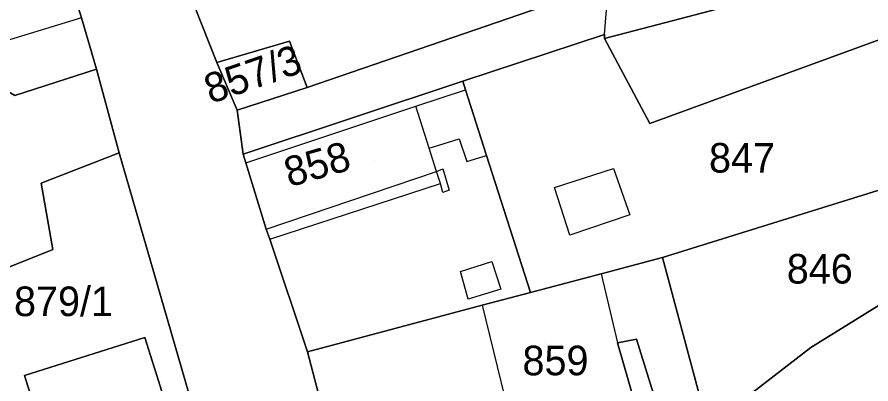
# Model space of a CAD drawing. Extents: x -263943 to -261149, y -1236934 to -1230686.
# Drawn here: x -262606 to -262548.3, y -1235250.6 to -1235225.8 of the extents above; entities that cross this region are included whole.
import ezdxf

# ---------------------------------------------------------------- set-up
doc = ezdxf.new("R2010")
doc.units = 0
for name, color, linetype in [('body_kn', 7, 'Continuous'), ('kladpar_druhypozemkov', 7, 'Continuous'), ('kladpar_hranice', 7, 'Continuous'), ('kladpar_parcelnecisla', 7, 'Continuous'), ('kladpar_plochy', 7, 'Continuous'), ('zappar_hrandruhpozemk', 7, 'Continuous')]:
    doc.layers.add(name, color=color, linetype=linetype)

msp = doc.modelspace()

# ---------------------------------------------------------------- linework, layer by layer
at = {"layer": 'body_kn'}
for p, q in [((-262601.69, -1235225.82), (-262601.69, -1235225.82)), ((-262601.69, -1235225.82), (-262601.69, -1235225.82)), ((-262587.62, -1235227.41), (-262587.62, -1235227.41)), ((-262566.34, -1235226.96), (-262566.34, -1235226.96)), ((-262566.34, -1235226.96), (-262566.34, -1235226.96)), ((-262566.34, -1235227.22), (-262566.34, -1235227.22)), ((-262566.34, -1235227.22), (-262566.34, -1235227.22)), ((-262592.53, -1235228.86), (-262592.53, -1235228.86)), ((-262592.53, -1235228.86), (-262592.53, -1235228.86)), ((-262600.67, -1235229.29), (-262600.67, -1235229.29)), ((-262575.91, -1235230.11), (-262575.91, -1235230.11)), ((-262586.43, -1235230.54), (-262586.43, -1235230.54)), ((-262586.43, -1235230.54), (-262586.43, -1235230.54)), ((-262575.73, -1235230.69), (-262575.73, -1235230.69)), ((-262591.17, -1235232.07), (-262591.17, -1235232.07)), ((-262591.17, -1235232.07), (-262591.17, -1235232.07)), ((-262579.1, -1235231.81), (-262579.1, -1235231.81)), ((-262579.1, -1235231.81), (-262579.1, -1235231.81)), ((-262563.28, -1235232.97), (-262563.28, -1235232.97)), ((-262576.16, -1235234), (-262576.16, -1235234)), ((-262599.14, -1235234.96), (-262599.14, -1235234.96)), ((-262599.14, -1235234.96), (-262599.14, -1235234.96)), ((-262578.2, -1235234.63), (-262578.2, -1235234.63)), ((-262590.75, -1235235.04), (-262590.75, -1235235.04)), ((-262575.65, -1235235.53), (-262575.65, -1235235.53)), ((-262574.31, -1235235.13), (-262574.31, -1235235.13)), ((-262590.58, -1235235.63), (-262590.58, -1235235.63)), ((-262590.58, -1235235.63), (-262590.58, -1235235.63)), ((-262577.26, -1235236.04), (-262577.26, -1235236.04)), ((-262565.73, -1235236.02), (-262565.73, -1235236.02)), ((-262577.69, -1235236.21), (-262577.69, -1235236.21)), ((-262577.69, -1235236.21), (-262577.69, -1235236.21)), ((-262604.4, -1235237), (-262604.4, -1235237)), ((-262577.43, -1235237.02), (-262577.43, -1235237.02)), ((-262577.43, -1235237.02), (-262577.43, -1235237.02)), ((-262569.72, -1235237.3), (-262569.72, -1235237.3)), ((-262569.72, -1235237.3), (-262569.72, -1235237.3)), ((-262577.26, -1235237.64), (-262577.26, -1235237.64)), ((-262576.84, -1235237.47), (-262576.84, -1235237.47)), ((-262564.63, -1235239.15), (-262564.63, -1235239.15)), ((-262589.21, -1235240.11), (-262589.21, -1235240.11)), ((-262589.21, -1235240.11), (-262589.21, -1235240.11)), ((-262568.69, -1235240.51), (-262568.69, -1235240.51)), ((-262588.96, -1235240.79), (-262588.96, -1235240.79)), ((-262588.96, -1235240.79), (-262588.96, -1235240.79)), ((-262603.63, -1235241.49), (-262603.63, -1235241.49)), ((-262573.95, -1235242.3), (-262573.95, -1235242.3)), ((-262562.42, -1235242.03), (-262562.42, -1235242.03)), ((-262562.42, -1235242.03), (-262562.42, -1235242.03)), ((-262576.07, -1235242.98), (-262576.07, -1235242.98)), ((-262576.07, -1235242.98), (-262576.07, -1235242.98)), ((-262566.57, -1235243.14), (-262566.57, -1235243.14)), ((-262566.57, -1235243.14), (-262566.57, -1235243.14)), ((-262573.35, -1235244.16), (-262573.35, -1235244.16)), ((-262571.35, -1235244.4), (-262571.35, -1235244.4)), ((-262571.35, -1235244.4), (-262571.35, -1235244.4)), ((-262575.56, -1235244.84), (-262575.56, -1235244.84)), ((-262574.62, -1235245.26), (-262574.62, -1235245.26)), ((-262574.62, -1235245.26), (-262574.62, -1235245.26)), ((-262597.41, -1235247.43), (-262597.41, -1235247.43)), ((-262597.41, -1235247.43), (-262597.41, -1235247.43)), ((-262564.19, -1235247.54), (-262564.19, -1235247.54)), ((-262565.46, -1235247.79), (-262565.46, -1235247.79)), ((-262552.41, -1235248.11), (-262552.41, -1235248.11)), ((-262586.41, -1235248.41), (-262586.41, -1235248.41)), ((-262605.54, -1235250.01), (-262605.54, -1235250.01))]:
    msp.add_line(p, q, dxfattribs=at)
at = {"layer": 'kladpar_druhypozemkov'}
for p, q in [((-262589.8, -1235228.39), (-262589.8, -1235228.39)), ((-262557, -1235234.29), (-262557, -1235234.29)), ((-262581.9, -1235235.49), (-262581.9, -1235235.49)), ((-262551.9, -1235241.79), (-262551.9, -1235241.79)), ((-262602.18, -1235244.15), (-262602.18, -1235244.15)), ((-262570.4, -1235247.79), (-262570.4, -1235247.79))]:
    msp.add_line(p, q, dxfattribs=at)
at = {"layer": 'kladpar_hranice'}
for points in [[(-262590.15, -1235294.99), (-262593.39, -1235283.73), (-262592.46, -1235279.33), (-262592.21, -1235279.24), (-262586.87, -1235277.54), (-262589.34, -1235268.91), (-262590.51, -1235264.81), (-262591.64, -1235260.87), (-262592.75, -1235257.14), (-262594.46, -1235251.13), (-262599.14, -1235234.96), (-262600.67, -1235229.29), (-262601.69, -1235225.82), (-262604.67, -1235216.34), (-262605.18, -1235214.81), (-262606.12, -1235211.76), (-262606.8, -1235209.05), (-262610.88, -1235192.63), (-262609.96, -1235186.44), (-262609.2, -1235181.02)], [(-262603.26, -1235182.54), (-262604.36, -1235185.42), (-262605.29, -1235189.07), (-262605.13, -1235192.08), (-262603.16, -1235197.7), (-262602.88, -1235199.4), (-262602.4, -1235202.36), (-262601.89, -1235204.9), (-262601.37, -1235206.51), (-262597.55, -1235216.24), (-262595.51, -1235221.32), (-262592.53, -1235228.86), (-262591.17, -1235232.07), (-262590.75, -1235235.04), (-262590.58, -1235235.63), (-262589.21, -1235240.11), (-262588.96, -1235240.79), (-262586.41, -1235248.41), (-262583.34, -1235260.09), (-262582.06, -1235265), (-262581.6, -1235277.92), (-262581.35, -1235284.73), (-262581.69, -1235284.98), (-262580.4, -1235293.11)], [(-262586.43, -1235230.54), (-262587.62, -1235227.41), (-262592.53, -1235228.86), (-262595.51, -1235221.32), (-262575.66, -1235210.44), (-262573.46, -1235209.23), (-262572, -1235208.43), (-262568.73, -1235206.64), (-262565.08, -1235212.14), (-262564.4, -1235213.5), (-262569.15, -1235214.86), (-262567.41, -1235219.87), (-262566.09, -1235223.66), (-262571.34, -1235225.36), (-262586.43, -1235230.54)], [(-262604.67, -1235216.34), (-262601.69, -1235225.82), (-262600.67, -1235229.29), (-262606.18, -1235231.07), (-262610.59, -1235228.54), (-262611.53, -1235225.24), (-262612.38, -1235225.49), (-262614.76, -1235215.58), (-262613.83, -1235215.24), (-262614.8, -1235211.17), (-262606.8, -1235209.05), (-262606.12, -1235211.76), (-262605.18, -1235214.81), (-262604.67, -1235216.34)], [(-262591.17, -1235232.07), (-262586.43, -1235230.54), (-262571.34, -1235225.36), (-262566.09, -1235223.66), (-262561.76, -1235222.89), (-262534.13, -1235217.95), (-262532.58, -1235221.49), (-262541.67, -1235222.61), (-262546.5, -1235222.03), (-262566.34, -1235227.22), (-262566.34, -1235226.96), (-262575.91, -1235230.11), (-262590.75, -1235235.04), (-262591.17, -1235232.07)], [(-262566.34, -1235227.22), (-262546.5, -1235222.03), (-262541.67, -1235222.61), (-262532.58, -1235221.49), (-262529.12, -1235221.07), (-262526.06, -1235228.61), (-262533.86, -1235235.05), (-262536.15, -1235233.27), (-262539.29, -1235229.64), (-262545.57, -1235226.51), (-262563.28, -1235232.97), (-262566.34, -1235227.22)], [(-262540.05, -1235235.06), (-262562.42, -1235242.03), (-262566.57, -1235243.14), (-262571.35, -1235244.4), (-262574.31, -1235235.13), (-262575.73, -1235230.69), (-262575.91, -1235230.11), (-262566.34, -1235226.96), (-262566.34, -1235227.22), (-262563.28, -1235232.97), (-262545.57, -1235226.51), (-262539.29, -1235229.64), (-262536.15, -1235233.27), (-262540.05, -1235235.06)], [(-262592.53, -1235228.86), (-262587.62, -1235227.41), (-262586.43, -1235230.54), (-262591.17, -1235232.07), (-262592.53, -1235228.86)], [(-262599.14, -1235234.96), (-262604.4, -1235237), (-262603.63, -1235241.49), (-262611.68, -1235244.72), (-262612.02, -1235243.28), (-262616.36, -1235232.69), (-262618.14, -1235233.04), (-262618.56, -1235231), (-262610.59, -1235228.54), (-262606.18, -1235231.07), (-262600.67, -1235229.29), (-262599.14, -1235234.96)], [(-262571.35, -1235244.4), (-262574.62, -1235245.26), (-262586.41, -1235248.41), (-262588.96, -1235240.79), (-262589.21, -1235240.11), (-262590.58, -1235235.63), (-262590.75, -1235235.04), (-262575.91, -1235230.11), (-262575.73, -1235230.69), (-262574.31, -1235235.13), (-262571.35, -1235244.4)], [(-262533.52, -1235235.64), (-262540.63, -1235240.82), (-262552.41, -1235248.11), (-262560.54, -1235254.39), (-262565.79, -1235257.02), (-262566.34, -1235257.29), (-262566.4, -1235257.05), (-262567.15, -1235254.14), (-262563.93, -1235253.12), (-262565.46, -1235247.79), (-262564.19, -1235247.54), (-262562.74, -1235252.19), (-262559.95, -1235251.26), (-262562.42, -1235242.03), (-262540.05, -1235235.06), (-262536.15, -1235233.27), (-262533.86, -1235235.05), (-262533.52, -1235235.64)], [(-262594.46, -1235251.13), (-262596.09, -1235251.58), (-262597.41, -1235247.43), (-262605.54, -1235250.01), (-262604.29, -1235253.94), (-262599.48, -1235271.64), (-262602.91, -1235272.27), (-262603.25, -1235270.87), (-262605.98, -1235259.44), (-262611.09, -1235246.25), (-262611.68, -1235244.72), (-262603.63, -1235241.49), (-262604.4, -1235237), (-262599.14, -1235234.96), (-262594.46, -1235251.13)], [(-262531.48, -1235239.7), (-262538.67, -1235247.16), (-262542.74, -1235251.4), (-262543.08, -1235251.74), (-262547.4, -1235255.43), (-262548.24, -1235256.15), (-262558.15, -1235264.8), (-262559.76, -1235266.16), (-262561.2, -1235267.43), (-262562.65, -1235263.03), (-262562.99, -1235262.44), (-262565.6, -1235257.39), (-262565.79, -1235257.02), (-262560.54, -1235254.39), (-262552.41, -1235248.11), (-262540.63, -1235240.82), (-262533.52, -1235235.64), (-262531.48, -1235239.7)], [(-262562.42, -1235242.03), (-262559.95, -1235251.26), (-262562.74, -1235252.19), (-262564.19, -1235247.54), (-262565.46, -1235247.79), (-262563.93, -1235253.12), (-262567.15, -1235254.14), (-262566.4, -1235257.05), (-262566.34, -1235257.29), (-262574.54, -1235261.31), (-262582.06, -1235265), (-262583.34, -1235260.09), (-262586.41, -1235248.41), (-262574.62, -1235245.26), (-262571.35, -1235244.4), (-262566.57, -1235243.14), (-262562.42, -1235242.03)], [(-262597.41, -1235247.43), (-262596.09, -1235251.58), (-262593.56, -1235259.55), (-262601.67, -1235262.16), (-262604.29, -1235253.94), (-262605.54, -1235250.01), (-262597.41, -1235247.43)]]:
    msp.add_lwpolyline(points, dxfattribs=at)
at = {"layer": 'kladpar_plochy'}
for points in [[(-262590.15, -1235294.99), (-262593.39, -1235283.73), (-262592.46, -1235279.33), (-262592.21, -1235279.24), (-262586.87, -1235277.54), (-262589.34, -1235268.91), (-262590.51, -1235264.81), (-262591.64, -1235260.87), (-262592.75, -1235257.14), (-262594.46, -1235251.13), (-262599.14, -1235234.96), (-262600.67, -1235229.29), (-262601.69, -1235225.82), (-262604.67, -1235216.34), (-262605.18, -1235214.81), (-262606.12, -1235211.76), (-262606.8, -1235209.05), (-262610.88, -1235192.63), (-262609.96, -1235186.44), (-262609.2, -1235181.02)], [(-262603.26, -1235182.54), (-262604.36, -1235185.42), (-262605.29, -1235189.07), (-262605.13, -1235192.08), (-262603.16, -1235197.7), (-262602.88, -1235199.4), (-262602.4, -1235202.36), (-262601.89, -1235204.9), (-262601.37, -1235206.51), (-262597.55, -1235216.24), (-262595.51, -1235221.32), (-262592.53, -1235228.86), (-262591.17, -1235232.07), (-262590.75, -1235235.04), (-262590.58, -1235235.63), (-262589.21, -1235240.11), (-262588.96, -1235240.79), (-262586.41, -1235248.41), (-262583.34, -1235260.09), (-262582.06, -1235265), (-262581.6, -1235277.92), (-262581.35, -1235284.73), (-262581.69, -1235284.98), (-262580.4, -1235293.11)]]:
    msp.add_lwpolyline(points, dxfattribs=at)
for points in [[(-262586.43, -1235230.54), (-262587.62, -1235227.41), (-262592.53, -1235228.86), (-262595.51, -1235221.32), (-262575.66, -1235210.44), (-262573.46, -1235209.23), (-262572, -1235208.43), (-262568.73, -1235206.64), (-262565.08, -1235212.14), (-262564.4, -1235213.5), (-262569.15, -1235214.86), (-262567.41, -1235219.87), (-262566.09, -1235223.66), (-262571.34, -1235225.36)], [(-262604.67, -1235216.34), (-262601.69, -1235225.82), (-262600.67, -1235229.29), (-262606.18, -1235231.07), (-262610.59, -1235228.54), (-262611.53, -1235225.24), (-262612.38, -1235225.49), (-262614.76, -1235215.58), (-262613.83, -1235215.24), (-262614.8, -1235211.17), (-262606.8, -1235209.05), (-262606.12, -1235211.76), (-262605.18, -1235214.81)], [(-262591.17, -1235232.07), (-262586.43, -1235230.54), (-262571.34, -1235225.36), (-262566.09, -1235223.66), (-262561.76, -1235222.89), (-262534.13, -1235217.95), (-262532.58, -1235221.49), (-262541.67, -1235222.61), (-262546.5, -1235222.03), (-262566.34, -1235227.22), (-262566.34, -1235226.96), (-262575.91, -1235230.11), (-262590.75, -1235235.04)], [(-262566.34, -1235227.22), (-262546.5, -1235222.03), (-262541.67, -1235222.61), (-262532.58, -1235221.49), (-262529.12, -1235221.07), (-262526.06, -1235228.61), (-262533.86, -1235235.05), (-262536.15, -1235233.27), (-262539.29, -1235229.64), (-262545.57, -1235226.51), (-262563.28, -1235232.97)], [(-262540.05, -1235235.06), (-262562.42, -1235242.03), (-262566.57, -1235243.14), (-262571.35, -1235244.4), (-262574.31, -1235235.13), (-262575.73, -1235230.69), (-262575.91, -1235230.11), (-262566.34, -1235226.96), (-262566.34, -1235227.22), (-262563.28, -1235232.97), (-262545.57, -1235226.51), (-262539.29, -1235229.64), (-262536.15, -1235233.27)], [(-262592.53, -1235228.86), (-262587.62, -1235227.41), (-262586.43, -1235230.54), (-262591.17, -1235232.07)], [(-262599.14, -1235234.96), (-262604.4, -1235237), (-262603.63, -1235241.49), (-262611.68, -1235244.72), (-262612.02, -1235243.28), (-262616.36, -1235232.69), (-262618.14, -1235233.04), (-262618.56, -1235231), (-262610.59, -1235228.54), (-262606.18, -1235231.07), (-262600.67, -1235229.29)], [(-262571.35, -1235244.4), (-262574.62, -1235245.26), (-262586.41, -1235248.41), (-262588.96, -1235240.79), (-262589.21, -1235240.11), (-262590.58, -1235235.63), (-262590.75, -1235235.04), (-262575.91, -1235230.11), (-262575.73, -1235230.69), (-262574.31, -1235235.13)], [(-262533.52, -1235235.64), (-262540.63, -1235240.82), (-262552.41, -1235248.11), (-262560.54, -1235254.39), (-262565.79, -1235257.02), (-262566.34, -1235257.29), (-262566.4, -1235257.05), (-262567.15, -1235254.14), (-262563.93, -1235253.12), (-262565.46, -1235247.79), (-262564.19, -1235247.54), (-262562.74, -1235252.19), (-262559.95, -1235251.26), (-262562.42, -1235242.03), (-262540.05, -1235235.06), (-262536.15, -1235233.27), (-262533.86, -1235235.05)], [(-262594.46, -1235251.13), (-262596.09, -1235251.58), (-262597.41, -1235247.43), (-262605.54, -1235250.01), (-262604.29, -1235253.94), (-262599.48, -1235271.64), (-262602.91, -1235272.27), (-262603.25, -1235270.87), (-262605.98, -1235259.44), (-262611.09, -1235246.25), (-262611.68, -1235244.72), (-262603.63, -1235241.49), (-262604.4, -1235237), (-262599.14, -1235234.96)], [(-262531.48, -1235239.7), (-262538.67, -1235247.16), (-262542.74, -1235251.4), (-262543.08, -1235251.74), (-262547.4, -1235255.43), (-262548.24, -1235256.15), (-262558.15, -1235264.8), (-262559.76, -1235266.16), (-262561.2, -1235267.43), (-262562.65, -1235263.03), (-262562.99, -1235262.44), (-262565.6, -1235257.39), (-262565.79, -1235257.02), (-262560.54, -1235254.39), (-262552.41, -1235248.11), (-262540.63, -1235240.82), (-262533.52, -1235235.64)], [(-262562.42, -1235242.03), (-262559.95, -1235251.26), (-262562.74, -1235252.19), (-262564.19, -1235247.54), (-262565.46, -1235247.79), (-262563.93, -1235253.12), (-262567.15, -1235254.14), (-262566.4, -1235257.05), (-262566.34, -1235257.29), (-262574.54, -1235261.31), (-262582.06, -1235265), (-262583.34, -1235260.09), (-262586.41, -1235248.41), (-262574.62, -1235245.26), (-262571.35, -1235244.4), (-262566.57, -1235243.14)], [(-262597.41, -1235247.43), (-262596.09, -1235251.58), (-262593.56, -1235259.55), (-262601.67, -1235262.16), (-262604.29, -1235253.94), (-262605.54, -1235250.01)]]:
    msp.add_lwpolyline(points, close=True, dxfattribs=at)
at = {"layer": 'zappar_hrandruhpozemk'}
for p, q in [((-262566.34, -1235226.96), (-262566.09, -1235223.66)), ((-262601.69, -1235225.82), (-262610.59, -1235228.54)), ((-262579.1, -1235231.81), (-262575.73, -1235230.69)), ((-262590.58, -1235235.63), (-262579.1, -1235231.81)), ((-262578.2, -1235234.63), (-262579.1, -1235231.81)), ((-262577.69, -1235236.21), (-262578.2, -1235234.63)), ((-262577.26, -1235236.04), (-262576.84, -1235237.47)), ((-262569.72, -1235237.3), (-262565.73, -1235236.02)), ((-262589.21, -1235240.11), (-262577.69, -1235236.21)), ((-262588.96, -1235240.79), (-262577.43, -1235237.02)), ((-262576.07, -1235242.98), (-262573.95, -1235242.3)), ((-262566.57, -1235243.14), (-262565.46, -1235247.79))]:
    msp.add_line(p, q, dxfattribs=at)
for points in [[(-262578.2, -1235234.63), (-262576.16, -1235234), (-262575.65, -1235235.53), (-262574.31, -1235235.13)], [(-262577.43, -1235237.02), (-262577.69, -1235236.21), (-262577.26, -1235236.04)], [(-262565.73, -1235236.02), (-262564.63, -1235239.15), (-262568.69, -1235240.51), (-262569.72, -1235237.3)], [(-262576.84, -1235237.47), (-262577.26, -1235237.64), (-262577.43, -1235237.02)], [(-262573.95, -1235242.3), (-262573.35, -1235244.16), (-262575.56, -1235244.84), (-262576.07, -1235242.98)], [(-262574.62, -1235245.26), (-262572.07, -1235255.67), (-262567.15, -1235254.14)]]:
    msp.add_lwpolyline(points, dxfattribs=at)

# ---------------------------------------------------------------- texts
at = {"layer": 'kladpar_parcelnecisla'}
for s, rotation, p in [('857/3', 19, (-262592.957, -1235231.657)), ('858', 16, (-262587.64, -1235237.285))]:
    msp.add_text(s, height=2, rotation=rotation, dxfattribs=at).set_placement(p)
for s, p in [('847', (-262559.283, -1235236.29)), ('846', (-262554.03, -1235243.79)), ('879/1', (-262606.244, -1235245.99)), ('859', (-262571.886, -1235249.99))]:
    msp.add_text(s, height=2, dxfattribs=at).set_placement(p)

doc.saveas('drawing.dxf')
